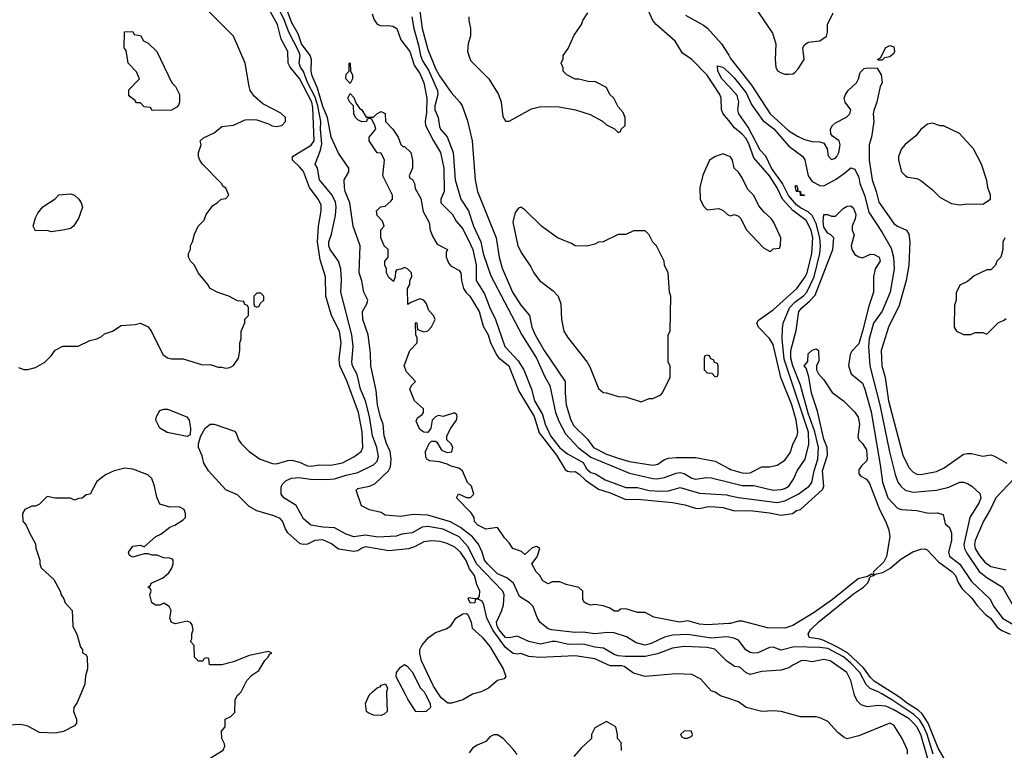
# Model space of a CAD drawing. Header units: inches. Extents: x 2348352 to 2479776, y 460422 to 613655.
# Tile 290 of 590: x 2366348 to 2371420, y 579709 to 583475. Entities that reach past the tile are written whole.
import ezdxf

# ---------------------------------------------------------------- set-up
doc = ezdxf.new("R2010")
doc.units = ezdxf.units.IN
doc.header["$MEASUREMENT"] = 0
for name, color, linetype in [('C3567', 7, 'Continuous'), ('C3568', 7, 'Continuous'), ('C3577', 7, 'Continuous'), ('C3578', 7, 'Continuous')]:
    doc.layers.add(name, color=color, linetype=linetype)

msp = doc.modelspace()

# ---------------------------------------------------------------- linework, layer by layer
at = {"layer": 'C3567', "color": 4}
for points, elevation in [([(2366662.6, 580000), (2366644, 579956), (2366626.8, 579930), (2366626, 579910), (2366641, 579870), (2366641, 579850), (2366630, 579835.3), (2366573.7, 579806.3), (2366530, 579797.2), (2366450, 579801.2), (2366390, 579834), (2366370, 579839), (2366350, 579842), (2366290, 579839)], 104), ([(2367298, 579650), (2367395.3, 579710), (2367404, 579730), (2367403.1, 579743.1), (2367388.7, 579770), (2367388.4, 579808.4), (2367406, 579830), (2367406, 579870), (2367436.4, 579883.6), (2367456.4, 579903.6), (2367458, 579970), (2367468.9, 579991.1), (2367477.8, 580000)], 104), ([(2368238.3, 580000), (2368241, 579910), (2368224.9, 579895.1), (2368210, 579889.6), (2368170, 579889.7), (2368143.3, 579903.3), (2368135.1, 579910), (2368129.6, 579950), (2368146, 579990), (2368155.3, 580000)], 96), ([(2368437, 580000), (2368462, 579950), (2368464.7, 579930), (2368442, 579910), (2368430, 579907), (2368388.7, 579910), (2368348.7, 579970), (2368333.2, 580000)], 96), ([(2368686.2, 580000), (2368681.3, 579998.7), (2368630, 579969.7), (2368572.7, 579952.7), (2368552.7, 579952.7), (2368519, 579979), (2368505.7, 580000)], 96), ([(2370000, 579975.8), (2369958, 579990), (2369943.3, 580000)], 96), ([(2369448, 579708), (2369446, 579750), (2369428, 579770), (2369428, 579790), (2369418, 579830), (2369370, 579858), (2369310, 579826), (2369294, 579790), (2369294, 579770), (2369239.8, 579720.2), (2369202, 579678)], 104), ([(2368910, 579688), (2368890, 579715.3), (2368838, 579770), (2368810, 579788.7), (2368790, 579788.7), (2368770, 579778), (2368750, 579755.3), (2368704, 579736), (2368679.8, 579720.2), (2368663.5, 579696.5)], 104)]:
    msp.add_lwpolyline(points, dxfattribs=dict(at, elevation=elevation))
at = {"layer": 'C3567', "color": 4, "elevation": 104}
msp.add_lwpolyline([(2369806, 579810), (2369770, 579808.7), (2369751.3, 579790), (2369758, 579778), (2369770, 579771.3), (2369790, 579771.3), (2369810, 579782), (2369814, 579790)], close=True, dxfattribs=at)
at = {"layer": 'C3568', "color": 4}
for points, elevation in [([(2366342, 581682), (2366370, 581672), (2366390, 581672), (2366430, 581682), (2366478, 581710), (2366510, 581742), (2366530, 581772), (2366570, 581792), (2366650, 581792), (2366710, 581822), (2366746, 581830), (2366770, 581842), (2366784.7, 581855.3), (2366826, 581870), (2366870, 581898), (2366943.6, 581903.6), (2366970, 581911.3), (2367010, 581891.3), (2367027.5, 581867.5), (2367086, 581750), (2367110, 581731.3), (2367130, 581726.8), (2367190, 581726.8), (2367290, 581696), (2367330, 581698), (2367370, 581684.7), (2367390, 581684.7), (2367410, 581678), (2367430, 581682), (2367450, 581692), (2367475.3, 581730), (2367482, 581770), (2367482, 581810), (2367488, 581830), (2367488, 581870), (2367507.3, 581912.7), (2367508.4, 581931.6), (2367526, 581950), (2367526, 581990), (2367522, 582002), (2367507.3, 582007.3), (2367502, 582022), (2367470, 582026), (2367426, 582050), (2367368.9, 582068.9), (2367328.9, 582088.9), (2367318, 582110), (2367268, 582170), (2367248, 582210), (2367228, 582230), (2367218, 582250), (2367218, 582270), (2367228, 582290), (2367228, 582310), (2367238, 582330), (2367248, 582370), (2367268, 582410), (2367298, 582442), (2367308.7, 582470), (2367343.1, 582516.9), (2367366, 582530), (2367386, 582550), (2367410, 582554), (2367426, 582570), (2367410, 582606), (2367395.3, 582615.3), (2367388, 582630), (2367289.3, 582729.3), (2367275.3, 582750), (2367268.7, 582770), (2367268.7, 582790), (2367282, 582830), (2367278, 582850), (2367294.6, 582865.4), (2367350, 582892), (2367390, 582924.7), (2367450, 582931.3), (2367510, 582958), (2367530, 582961), (2367570, 582958), (2367630, 582938), (2367647.7, 582927.7), (2367670, 582924), (2367698, 582930), (2367718, 582950), (2367718, 582970), (2367693.6, 582993.6), (2367600.2, 583040.2), (2367558, 583078), (2367536, 583110), (2367529.3, 583130), (2367509.3, 583250), (2367450, 583389), (2367189.3, 583650)], 104), ([(2369943.3, 580000), (2369930, 580009), (2369910, 580015.3), (2369856.6, 580076.6), (2369810, 580099.3), (2369730, 580103.7), (2369570, 580089.2), (2369510, 580107), (2369461.5, 580141.5), (2369450, 580145.4), (2369390, 580144.7), (2369310, 580180.7), (2369210, 580196.2), (2369027.7, 580187.7), (2368970, 580193.2), (2368930, 580209), (2368910, 580205.2), (2368890, 580207.6), (2368850, 580239.7), (2368786.5, 580326.5), (2368755.1, 580390), (2368739.5, 580459.5), (2368730, 580478), (2368710, 580488), (2368694, 580486), (2368692, 580470), (2368670, 580468), (2368658, 580490), (2368663.1, 580496.9), (2368690, 580492), (2368710, 580494), (2368716.4, 580503.6), (2368719, 580530), (2368703.2, 580563.2), (2368691.6, 580610), (2368665, 580645), (2368648, 580688), (2368618, 580730), (2368590, 580755.8), (2368550, 580775.6), (2368513.7, 580786.3), (2368470, 580789.6), (2368430, 580783.6), (2368381.8, 580758.2), (2368350, 580747.8), (2368250, 580737.4), (2368130, 580757.6), (2368110, 580751.6), (2368090, 580737), (2368070, 580734), (2367990, 580745.2), (2367953.7, 580773.7), (2367910, 580794), (2367869, 580791), (2367830, 580771.8), (2367810, 580769.5), (2367793.6, 580773.6), (2367729.7, 580829.7), (2367717, 580850), (2367702, 580890), (2367690, 580903.7), (2367657.8, 580917.8), (2367570, 580944), (2367530, 580966), (2367470, 581025.6), (2367410, 581051.8), (2367320.7, 581150), (2367297, 581190), (2367287.6, 581227.6), (2367269.2, 581270), (2367268.7, 581290), (2367281.2, 581330), (2367302.7, 581370), (2367330, 581390.6), (2367350, 581390.4), (2367453.8, 581353.8), (2367463.4, 581343.4), (2367474.9, 581310), (2367488, 581290), (2367530.6, 581250), (2367586.8, 581210), (2367650, 581188), (2367670, 581186), (2367730, 581203.7), (2367750, 581205.3), (2367790, 581194.9), (2367830, 581176.3), (2367850, 581174), (2367890, 581180.7), (2367950, 581178.8), (2368010, 581190.8), (2368070, 581222.4), (2368106.6, 581250), (2368116.2, 581270), (2368112.1, 581350), (2368092.4, 581450), (2368033.9, 581613.9), (2367996.4, 581690), (2367994.3, 581725.7), (2368004.7, 581810), (2367995.1, 581870), (2367954.7, 581950), (2367924.4, 582050), (2367922.9, 582150), (2367896.4, 582236.4), (2367882.7, 582330), (2367887.1, 582410), (2367901.3, 582490), (2367900.1, 582520.1), (2367886, 582550), (2367841.6, 582610), (2367810, 582692.3), (2367790, 582717), (2367753.2, 582750), (2367753.2, 582770), (2367850, 582828.9), (2367865.7, 582850), (2367858.4, 583021.6), (2367853.2, 583050), (2367790, 583171.5), (2367741.1, 583230), (2367731.2, 583250), (2367729.6, 583310), (2367694.3, 583374.3), (2367676.3, 583450), (2367598.4, 583590)], 96), ([(2370000, 580162.2), (2369990, 580169), (2369928.7, 580230), (2369890, 580239.6), (2369770, 580244.5), (2369710, 580235.1), (2369632.7, 580207.3), (2369570, 580192.8), (2369466.9, 580193.1), (2369430, 580195.8), (2369410, 580203), (2369355.4, 580235.4), (2369310, 580241), (2369250, 580256), (2369174.9, 580254.9), (2369110, 580269.7), (2369090, 580269.7), (2369030, 580256.9), (2368970, 580269.7), (2368910, 580296.9), (2368870, 580289.6), (2368850, 580291.3), (2368818.2, 580330), (2368808, 580350), (2368804.4, 580370), (2368832.3, 580430), (2368840.1, 580459.9), (2368843.6, 580510), (2368836.2, 580530), (2368700.4, 580670), (2368657.8, 580757.8), (2368611.8, 580810), (2368530, 580849.7), (2368450, 580863.5), (2368421.2, 580858.8), (2368370, 580829.4), (2368317.1, 580822.9), (2368287.7, 580812.3), (2368192, 580808), (2368130, 580818.3), (2368069.7, 580809.7), (2368030, 580823.6), (2367970, 580855.6), (2367910, 580859.5), (2367848, 580870), (2367810, 580902), (2367771.4, 580971.4), (2367708.7, 581010), (2367695.3, 581030), (2367694.6, 581065.4), (2367700.2, 581079.8), (2367720.9, 581099.1), (2367747.5, 581112.5), (2367785.1, 581114.9), (2367846.6, 581106.6), (2367930, 581104.2), (2367970, 581108.9), (2368030, 581128.1), (2368090, 581140.5), (2368170, 581180.5), (2368190, 581198.8), (2368196.3, 581223.7), (2368186.9, 581270), (2368165.7, 581330), (2368149.7, 581430), (2368129.7, 581510), (2368104, 581570), (2368085.6, 581645.6), (2368062, 581690), (2368059.5, 581710), (2368065.1, 581790), (2368059.7, 581850), (2368002.7, 582070), (2368005.6, 582134.4), (2368001.6, 582190), (2367989.6, 582229.6), (2367947, 582290), (2367940.9, 582310), (2367940.9, 582330), (2367954.5, 582370), (2367974, 582466), (2367978, 582510), (2367974.3, 582534.3), (2367956.9, 582570), (2367892.3, 582650), (2367882.7, 582710), (2367869.3, 582730), (2367897.7, 582802.3), (2367904.7, 582835.3), (2367896.8, 582910), (2367898.4, 582950), (2367883.2, 583030), (2367870, 583075.8), (2367830.5, 583150.5), (2367810, 583207.8), (2367795.1, 583230), (2367788.4, 583250), (2367792, 583290), (2367785.3, 583310), (2367734.6, 583410), (2367711.4, 583470), (2367646.8, 583606.8)], 92), ([(2370000, 580292.1), (2369990, 580294), (2369910, 580287.8), (2369790, 580305.7), (2369710, 580303), (2369670, 580293.3), (2369600.6, 580259.4), (2369570, 580251.6), (2369523.3, 580263.3), (2369473.6, 580293.6), (2369410, 580314.5), (2369375.9, 580315.9), (2369310, 580309.6), (2369250, 580318.4), (2369210, 580316.2), (2369088, 580330), (2369070, 580336), (2369028.3, 580368.3), (2369013.1, 580393.1), (2368993.6, 580450), (2368974.5, 580470), (2368922.6, 580502.6), (2368890.9, 580570.9), (2368857.4, 580597.4), (2368810, 580619.7), (2368756.9, 580670), (2368743, 580690), (2368730.9, 580730.9), (2368711.8, 580771.8), (2368681.3, 580810), (2368618, 580858), (2368566.8, 580886.8), (2368450, 580920.5), (2368375.2, 580924.8), (2368310, 580915.1), (2368230, 580921.2), (2368210, 580935.3), (2368150, 580949), (2368108.7, 580970), (2368082, 581050), (2368090, 581058), (2368150, 581070.4), (2368177, 581083), (2368247.8, 581150), (2368258, 581170), (2368262, 581210), (2368255.6, 581250), (2368236.9, 581290), (2368226, 581330), (2368219.6, 581390), (2368206.1, 581426.1), (2368191.5, 581490), (2368184.2, 581564.2), (2368157, 581690), (2368155.9, 581755.9), (2368143.7, 581850), (2368115.6, 581930), (2368114, 581970), (2368136, 582010), (2368140.9, 582030), (2368121.3, 582070), (2368109.7, 582129.7), (2368096.2, 582170), (2368101.6, 582310), (2368066.6, 582410), (2368049.4, 582530), (2368024.5, 582590), (2368020.9, 582610), (2368019, 582650), (2368044, 582690), (2368042.7, 582710), (2367990, 582786), (2367951.6, 582870), (2367934.2, 582970), (2367910, 583026.6), (2367882.4, 583122.4), (2367854.7, 583185.3), (2367849.7, 583210.2), (2367851.5, 583270), (2367843.5, 583290), (2367800.3, 583350), (2367782, 583402), (2367750, 583458.4), (2367716.3, 583550)], 88), ([(2368408.1, 583531.9), (2368421.5, 583430), (2368450, 583321), (2368490, 583223), (2368510, 583186), (2368570, 583098.8), (2368614.8, 583050), (2368626.8, 583030), (2368654.2, 582954.2), (2368679.3, 582850), (2368694.4, 582650), (2368706, 582590), (2368802.6, 582350), (2368817.4, 582250), (2368833.8, 582193.8), (2368887.2, 582070), (2368930, 582003), (2368974.4, 581950), (2368985.3, 581890), (2369003.7, 581850), (2369049.3, 581769.3), (2369157, 581610), (2369157, 581550), (2369163.7, 581490), (2369187.2, 581410), (2369201.8, 581381.8), (2369272.1, 581312.1), (2369303.8, 581270), (2369370, 581234.9), (2369430, 581214.4), (2369490, 581198.3), (2369610, 581179.5), (2369635.4, 581184.6), (2369670, 581207.7), (2369690, 581214.4), (2369730, 581218.7), (2369830, 581218.7), (2369930, 581199.3), (2370000, 581162.3)], 96), ([(2370000, 582954.9), (2369972.3, 582990), (2369962.7, 583010), (2369960.9, 583070), (2369954, 583090), (2369890, 583189.6), (2369810, 583269.7), (2369762.8, 583302.8), (2369723.8, 583363.8), (2369626, 583450), (2369609.6, 583470), (2369578.9, 583538.9)], 96), ([(2368164.1, 583504.1), (2368173.2, 583473.2), (2368190, 583451), (2368210, 583442.8), (2368250, 583444), (2368270, 583440.7), (2368290.8, 583430), (2368310.6, 583370.6), (2368357.1, 583310), (2368380.8, 583240.8), (2368410, 583197.3), (2368430.3, 583150), (2368444.9, 583070), (2368443.8, 582996.2), (2368436.3, 582950), (2368439.1, 582930), (2368479.3, 582850), (2368516.4, 582790), (2368532.7, 582710), (2368534, 582590), (2368517.1, 582550), (2368517.1, 582530), (2368577.6, 582470), (2368595.8, 582435.8), (2368630, 582396.3), (2368670, 582316.3), (2368681.5, 582290), (2368700.2, 582210), (2368699.3, 582130), (2368742.3, 582062.3), (2368769.1, 581990), (2368798.3, 581930), (2368846.3, 581790), (2368915.8, 581715.8), (2368944.6, 581670), (2368984.4, 581570), (2368999.7, 581510), (2369040.4, 581440.4), (2369054.6, 581390), (2369082, 581330), (2369130, 581268.9), (2369170, 581237.6), (2369250, 581191.8), (2369270, 581158), (2369290, 581140.3), (2369314.4, 581134.4), (2369364.1, 581104.1), (2369470, 581064.4), (2369530, 581064.6), (2369590, 581048.9), (2369650, 581044.2), (2369690, 581046.7), (2369750, 581063), (2369850, 581035.3), (2369990, 581025.7), (2370000, 581023.3)], 88), ([(2368368.8, 583490), (2368378, 583430), (2368402.7, 583342.7), (2368412.4, 583290), (2368423.2, 583263.2), (2368454.1, 583214.1), (2368499.6, 583110), (2368501.3, 583090), (2368485.6, 583030), (2368486.7, 583010), (2368504.2, 582970), (2368510, 582924.7), (2368516.3, 582910), (2368550.4, 582870.4), (2368580.3, 582790), (2368590.5, 582650), (2368620.5, 582550), (2368660.5, 582490), (2368686.4, 582410), (2368723.8, 582330), (2368734.9, 582270), (2368774.7, 582154.7), (2368934.4, 581850), (2369010.4, 581730), (2369053.8, 581633.8), (2369079.1, 581590), (2369108.5, 581450), (2369125.7, 581405.7), (2369160.2, 581340.2), (2369224.4, 581270), (2369290, 581219.6), (2369490, 581138.4), (2369610, 581110.3), (2369630, 581108.7), (2369670, 581115.3), (2369730, 581137.6), (2369750, 581140.4), (2369770, 581135.5), (2369810, 581112.7), (2369830, 581107), (2369885.4, 581114.6), (2369910, 581113), (2370000, 581091.3)], 92), ([(2368661, 583490), (2368661, 583470), (2368671, 583430), (2368670.9, 583390.9), (2368658.8, 583350), (2368654.8, 583310), (2368670, 583264.7), (2368764, 583170), (2368814, 583090), (2368827.7, 583050), (2368836, 582976), (2368850, 582952), (2368870, 582951.3), (2368984.1, 583015.9), (2369032.9, 583027.1), (2369126.4, 583026.4), (2369210.9, 583010.9), (2369286.4, 582986.4), (2369350, 582952), (2369370, 582932), (2369411.6, 582911.6), (2369430, 582894), (2369442, 582898), (2369446, 582910), (2369466, 582930), (2369466, 582970), (2369456.4, 582996.4), (2369430, 583026), (2369408, 583070), (2369388, 583090), (2369370, 583126), (2369314.6, 583154.6), (2369276.4, 583156.4), (2369228.4, 583168.4), (2369210, 583168.7), (2369166, 583190), (2369148, 583210), (2369147.3, 583227.3), (2369138, 583250), (2369147.3, 583272.7), (2369148, 583290), (2369173.6, 583326.4), (2369204.7, 583395.3), (2369242, 583450), (2369249.3, 583470.7), (2369275.3, 583510)], 104), ([(2369778, 583498), (2369870, 583446.4), (2369890.2, 583430.2), (2369963.7, 583350), (2370000, 583291.6)], 96), ([(2370000, 583132.2), (2369965.6, 583170), (2369943.7, 583210), (2369943.1, 583236.9), (2369970, 583230.7), (2370000, 583202)], 92), ([(2370000, 580363.1), (2369890, 580356), (2369850, 580359.5), (2369790, 580376), (2369746, 580370), (2369615.3, 580395.3), (2369570, 580419), (2369530, 580419), (2369470, 580438), (2369443.6, 580436.4), (2369430, 580426), (2369412.7, 580427.3), (2369384, 580444), (2369353.6, 580453.6), (2369310, 580461.2), (2369290, 580457.2), (2369265.6, 580465.6), (2369254.6, 580474.6), (2369249.1, 580489.1), (2369248, 580530), (2369228.9, 580548.9), (2369163.1, 580563.1), (2369130, 580578), (2369090, 580578), (2369070, 580568), (2369043.1, 580583.1), (2369028, 580610), (2369008, 580630), (2368986, 580670), (2369013.2, 580706.8), (2369028, 580750), (2369010, 580759), (2368987.1, 580752.9), (2368950, 580718), (2368933.2, 580733.2), (2368888, 580750), (2368870, 580778), (2368844.7, 580804.7), (2368810, 580858), (2368750, 580849.2), (2368708.7, 580870), (2368690, 580888.7), (2368688.7, 580910), (2368673.6, 580933.6), (2368598, 581010), (2368608.9, 581031.1), (2368650, 581012), (2368670, 581012), (2368688, 581030), (2368675.3, 581070), (2368655.3, 581090), (2368629.3, 581149.3), (2368610, 581164), (2368570, 581174), (2368550, 581184), (2368510, 581195.3), (2368460.4, 581200.4), (2368446, 581210), (2368440.4, 581220.4), (2368438, 581250), (2368458, 581290), (2368470, 581302), (2368490, 581302), (2368496.9, 581296.9), (2368519.6, 581259.6), (2368530, 581252), (2368550, 581244.7), (2368573.2, 581246.8), (2368579, 581270), (2368570, 581288), (2368548.7, 581308.7), (2368548, 581330), (2368568.7, 581370), (2368597.2, 581410), (2368602, 581430), (2368599, 581439), (2368588, 581448), (2368530, 581429), (2368504.7, 581435.3), (2368490, 581428), (2368472, 581410), (2368466, 581370), (2368450, 581348), (2368430, 581348.7), (2368410, 581362), (2368390, 581406), (2368396.4, 581423.6), (2368420.4, 581439.6), (2368428, 581450), (2368428, 581470), (2368382, 581510), (2368358, 581570), (2368366, 581590), (2368386, 581610), (2368340.2, 581660.2), (2368329, 581690), (2368358, 581770), (2368395.3, 581810), (2368394.6, 581834.6), (2368388, 581850), (2368386, 581910), (2368390, 581914), (2368394, 581910), (2368398, 581878), (2368430, 581866), (2368450, 581871.3), (2368470, 581891.3), (2368489, 581930), (2368479, 581950), (2368456, 581976), (2368444, 582010), (2368430, 582028.7), (2368410, 582035.3), (2368362, 582018), (2368347.3, 582007.3), (2368346, 582090), (2368358, 582110), (2368358, 582130), (2368368, 582150), (2368366, 582170), (2368346, 582190), (2368330, 582198), (2368311.6, 582188.4), (2368290, 582186), (2368283.6, 582176.4), (2368282, 582150), (2368274, 582126), (2368250, 582146), (2368238, 582170), (2368238, 582190), (2368228.9, 582208.9), (2368228.7, 582230), (2368246, 582250), (2368246, 582290), (2368226, 582310), (2368208.7, 582350), (2368208.9, 582391.1), (2368226, 582410), (2368216.4, 582436.4), (2368190, 582466), (2368186, 582490), (2368206, 582510), (2368230, 582514), (2368260.4, 582539.6), (2368268, 582550), (2368268, 582570), (2368218, 582670), (2368228, 582750), (2368210, 582786), (2368188.9, 582788.9), (2368148, 582850), (2368148.7, 582870), (2368182, 582910), (2368178, 582930), (2368162, 582962), (2368150, 582966), (2368138, 582962), (2368134, 582950), (2368110, 582948.7), (2368090, 582958), (2368078, 582970), (2368069.1, 582989.1), (2368068, 583030), (2368048, 583050), (2368038, 583070), (2368050, 583094), (2368070, 583074), (2368082, 583042), (2368098, 583018), (2368111, 583010), (2368132, 582972), (2368170, 582972), (2368188, 582990), (2368210, 583002), (2368230, 582992), (2368232, 582950), (2368270.9, 582910.9), (2368298, 582870), (2368311.3, 582831.3), (2368322, 582822), (2368330, 582822), (2368362, 582790), (2368371, 582750), (2368372, 582710), (2368354, 582670), (2368358, 582658), (2368371.6, 582651.6), (2368382, 582630), (2368384.7, 582604.7), (2368413.7, 582553.7), (2368426.8, 582486.8), (2368458, 582430), (2368462, 582390), (2368475.3, 582355.3), (2368498, 582318), (2368551, 582291), (2368544.7, 582275.3), (2368544.7, 582250), (2368558, 582218), (2368570, 582204.7), (2368610, 582184.7), (2368621, 582170), (2368624, 582130), (2368634.9, 582090), (2368648.2, 582068.2), (2368666.8, 582050), (2368714, 581970), (2368735.2, 581895.2), (2368760.7, 581850), (2368773.4, 581810), (2368806.4, 581746.4), (2368814, 581734), (2368867.3, 581690), (2368919.8, 581559.8), (2368997.4, 581430), (2369024.7, 581344.7), (2369112.9, 581230), (2369157.2, 581157.2), (2369170, 581148.2), (2369190, 581143.8), (2369210, 581145.5), (2369230, 581132.7), (2369261.7, 581101.7), (2369330, 581055.8), (2369390, 581037), (2369470, 581001.7), (2369530, 581003.7), (2369710, 580986.4), (2369774.7, 580974.7), (2369830, 580957.1), (2369850, 580956.3), (2369894, 580966), (2369930, 580964.9), (2369970, 580960.4), (2370000, 580951.7)], 84), ([(2370000, 582772), (2369970, 582784), (2369932, 582770), (2369902, 582750), (2369866.4, 582673.6), (2369852, 582610), (2369854, 582550), (2369870, 582514), (2369890, 582494), (2369950, 582502), (2369970.9, 582490.9), (2369994, 582470), (2370000, 582468)], 104), ([(2367477.8, 580000), (2367488, 580010), (2367518, 580070), (2367543.2, 580096.8), (2367579.5, 580120.5), (2367610, 580172), (2367628, 580190), (2367635.3, 580204.7), (2367646, 580210), (2367630, 580218), (2367530, 580198), (2367450, 580164.5), (2367389.3, 580149.3), (2367326, 580150), (2367322, 580182), (2367310, 580186), (2367298, 580182), (2367292, 580168), (2367268.4, 580168.4), (2367248.9, 580188.9), (2367246, 580250), (2367228, 580270), (2367235.3, 580284.7), (2367235.3, 580310), (2367242, 580330), (2367236.4, 580356.4), (2367228.4, 580368.4), (2367210, 580375.3), (2367150, 580362), (2367130, 580368), (2367122, 580390), (2367128, 580430), (2367118, 580450), (2367090, 580468), (2367070, 580458), (2367050, 580458), (2367029.1, 580469.1), (2367018, 580510), (2367026, 580530), (2367022, 580542), (2367008, 580550), (2367022, 580558), (2367026, 580570), (2367084, 580596), (2367116.5, 580623.5), (2367132.5, 580647.5), (2367139, 580670), (2367138, 580690), (2367135.3, 580695.3), (2367120.4, 580700.4), (2367090, 580702), (2367054.6, 580714.6), (2367030, 580715.3), (2367010, 580722), (2366990, 580722), (2366930, 580704), (2366914, 580714), (2366909, 580730), (2366930, 580760.7), (2366970, 580766), (2366990, 580758), (2367050, 580810.8), (2367075.9, 580824.1), (2367121.2, 580858.8), (2367148, 580870), (2367190, 580898), (2367202, 580910), (2367202, 580930), (2367195.3, 580950), (2367170, 580964), (2367122, 580962), (2367070, 580978), (2367053.6, 581013.6), (2367042, 581070), (2367028, 581110), (2367008.9, 581128.9), (2366930, 581159), (2366890, 581164), (2366834, 581150), (2366790, 581128.7), (2366744.9, 581095.1), (2366711.1, 581028.9), (2366690, 581026), (2366670, 581008), (2366652.7, 581007.3), (2366630, 580998), (2366610, 581008), (2366530, 581008), (2366490, 581018), (2366450, 580978), (2366430, 580968), (2366410, 580968), (2366374, 580950), (2366362, 580930), (2366364.7, 580890), (2366382, 580870), (2366398, 580830), (2366430, 580774), (2366431.6, 580751.6), (2366451.3, 580690), (2366451.3, 580670), (2366458, 580650), (2366524.7, 580590), (2366556, 580530), (2366562, 580510), (2366576, 580490), (2366582, 580470), (2366618, 580430), (2366621, 580350), (2366643.5, 580303.5), (2366661, 580241), (2366671.6, 580228.4), (2366671.6, 580211.6), (2366690, 580202), (2366696, 580190), (2366698, 580130), (2366686.8, 580093.2), (2366683.8, 580050), (2366662.6, 580000)], 104), ([(2368505.7, 580000), (2368480.2, 580040.2), (2368418, 580170), (2368408.7, 580208.7), (2368409, 580229), (2368419.3, 580250), (2368453.2, 580290), (2368490, 580316.3), (2368544, 580336), (2368568.9, 580351.1), (2368594, 580390), (2368630, 580412.7), (2368650, 580414.8), (2368656, 580410), (2368673.4, 580370), (2368679.6, 580339.6), (2368730, 580292.7), (2368770, 580244.9), (2368838, 580130), (2368852.4, 580090), (2368842.8, 580077.2), (2368810, 580069.4), (2368762.8, 580030), (2368724.7, 580010), (2368686.2, 580000)], 96), ([(2368333.2, 580000), (2368288, 580088), (2368289, 580110), (2368310, 580138), (2368330, 580151), (2368343.6, 580143.6), (2368370, 580114), (2368412, 580030), (2368432, 580010), (2368437, 580000)], 96), ([(2368155.3, 580000), (2368164.5, 580010), (2368190, 580030.5), (2368204.1, 580035.9), (2368210, 580044.7), (2368231.6, 580051.6), (2368242, 580030), (2368238, 580010), (2368238.3, 580000)], 96)]:
    msp.add_lwpolyline(points, dxfattribs=dict(at, elevation=elevation))
for points, elevation in [([(2367030, 583006), (2367022, 583022), (2366990, 583026), (2366970, 583046), (2366950, 583046), (2366940.4, 583060.4), (2366916.4, 583076.4), (2366910, 583086), (2366910, 583114), (2366966, 583170), (2366950, 583206), (2366906, 583250), (2366896.4, 583316.4), (2366886, 583330), (2366888.4, 583411.6), (2366930, 583414), (2366938, 583398), (2366970, 583394), (2366985.4, 583365.4), (2367010, 583354), (2367054, 583310), (2367132, 583150), (2367150.9, 583130.9), (2367171.3, 583090), (2367172, 583050), (2367165.4, 583034.6), (2367156.9, 583023.1), (2367130, 583008)], 104), ([(2368050, 583146), (2368028.7, 583170), (2368030, 583194), (2368046, 583210), (2368046, 583250), (2368050, 583252), (2368052, 583210), (2368062, 583190), (2368062, 583170)], 84), ([(2366510, 582382), (2366490, 582388), (2366430, 582386), (2366418, 582410), (2366430, 582454), (2366442, 582478), (2366468, 582510), (2366530, 582552), (2366550, 582571.3), (2366610, 582578), (2366630.8, 582570.8), (2366652, 582550), (2366664.7, 582530), (2366670.9, 582509.1), (2366651, 582450), (2366624.7, 582410), (2366610, 582399), (2366570, 582389.3)], 104), ([(2368930, 582508.7), (2368916.9, 582503.1), (2368899.8, 582480.2), (2368888.4, 582431.6), (2368914, 582310), (2368934.8, 582270), (2368981.4, 582201.4), (2368996, 582170), (2369026, 582130), (2369096.8, 582076.8), (2369121, 582050), (2369134.8, 582010), (2369138.8, 581930), (2369151, 581870), (2369170, 581838), (2369270.5, 581710.5), (2369285.2, 581685.2), (2369330, 581574), (2369352.7, 581552.7), (2369370, 581552), (2369430, 581532), (2369471.1, 581531.1), (2369550, 581504.7), (2369590, 581522), (2369610, 581522), (2369650, 581542), (2369658, 581550), (2369698, 581630), (2369698, 581690), (2369688, 581710), (2369688, 581810), (2369688.7, 581850), (2369698, 581870), (2369702, 582050), (2369695.3, 582070), (2369688, 582170), (2369669, 582209), (2369668, 582230), (2369628, 582310), (2369608.9, 582328.9), (2369590, 582366), (2369570, 582386), (2369510, 582386), (2369470, 582368), (2369430, 582368), (2369354, 582330), (2369330, 582328), (2369310, 582318), (2369270, 582308), (2369209.2, 582309.2), (2369190, 582322), (2369118, 582350), (2369035.3, 582410), (2368950, 582495.3)], 104), ([(2367590, 582066), (2367570, 582066), (2367554, 582050), (2367554, 582010), (2367558, 581998), (2367570, 581994), (2367582, 581998), (2367587.3, 582012.7), (2367606, 582030), (2367606, 582050)], 104), ([(2369890, 581746), (2369878, 581742), (2369874, 581730), (2369874, 581670), (2369890, 581654), (2369912.7, 581652.7), (2369930, 581634), (2369942, 581638), (2369946, 581650), (2369946, 581690), (2369942, 581702), (2369927.3, 581707.3), (2369922, 581722), (2369907.3, 581727.3), (2369902, 581742)], 104), ([(2367210, 581326), (2367108, 581348), (2367069.2, 581370), (2367049.3, 581410), (2367052.7, 581430), (2367070, 581460.7), (2367090, 581467.7), (2367110, 581467.7), (2367208.2, 581428.2), (2367220.7, 581410), (2367227.3, 581370), (2367225.4, 581334.6)], 96)]:
    msp.add_lwpolyline(points, close=True, dxfattribs=dict(at, elevation=elevation))
at = {"layer": 'C3577', "color": 4}
for points, elevation in [([(2370922, 579690), (2370922, 579710), (2370894, 579770), (2370850, 579839), (2370830, 579849), (2370670, 579784), (2370610, 579769), (2370594.6, 579774.6), (2370562, 579802), (2370510, 579858), (2370474.6, 579874.6), (2370450, 579882), (2370370, 579881.2), (2370270, 579909.2), (2370230, 579912.7), (2370170, 579909.3), (2370089.4, 579929.4), (2370050, 579959), (2370000, 579975.8)], 96), ([(2371025.9, 579665.9), (2370990, 579791.6), (2370970, 579829.6), (2370952.3, 579850), (2370930, 579870.8), (2370850, 579918.5), (2370810, 579936.3), (2370770, 579940.9), (2370713.6, 579933.6), (2370683.2, 579943.2), (2370663.2, 579963.2), (2370650, 579988), (2370646.9, 580000)], 92), ([(2371053.6, 579690), (2371023.2, 579790), (2371005.8, 579830), (2370983.9, 579863.9), (2370953.5, 579893.5), (2370839.7, 579970), (2370788.4, 580000)], 88), ([(2371145.9, 579605.9), (2371079.7, 579719.7), (2371028.2, 579850), (2370996.6, 579896.6), (2370976, 579916), (2370920.5, 579950), (2370881.9, 579981.9), (2370853.1, 580000)], 84)]:
    msp.add_lwpolyline(points, dxfattribs=dict(at, elevation=elevation))
at = {"layer": 'C3578', "color": 4}
for points, elevation in [([(2370114.8, 583570), (2370225.2, 583405.2), (2370242.8, 583350), (2370238.8, 583270), (2370242.8, 583230), (2370250.9, 583210.9), (2370270, 583201), (2370290, 583194.8), (2370310, 583194.8), (2370330, 583196), (2370338.6, 583201.4), (2370358.6, 583221.4), (2370388.7, 583270), (2370381.2, 583330), (2370390, 583344.7), (2370410, 583358.8), (2370470, 583364.9), (2370504, 583390), (2370509.2, 583410), (2370509, 583450), (2370539, 583510)], 104), ([(2370000, 583291.6), (2370010, 583275.5), (2370117.7, 583137.7), (2370213.4, 582990), (2370310, 582902), (2370354, 582874), (2370390, 582858), (2370430, 582847.7), (2370470, 582846), (2370490, 582838), (2370507.3, 582810), (2370513.2, 582773.2), (2370530, 582754.8), (2370550, 582760.7), (2370557, 582770), (2370567, 582790), (2370574.5, 582830), (2370569, 582850), (2370534.8, 582874.8), (2370526.6, 582886.6), (2370524.5, 582910), (2370535.1, 582930), (2370550, 582943), (2370607.2, 582972.8), (2370624, 582990), (2370629.2, 583010), (2370599.3, 583050), (2370595.1, 583070), (2370601.6, 583090), (2370615.1, 583110), (2370658, 583150), (2370669.4, 583170), (2370677.2, 583202.8), (2370697.2, 583222.8), (2370712.9, 583227.1), (2370764.7, 583224.7), (2370786, 583190), (2370790.6, 583150), (2370780.7, 583130), (2370763.8, 583050), (2370747.1, 583007.1), (2370744, 582990), (2370747.7, 582950), (2370735.5, 582870), (2370723.1, 582830), (2370723.7, 582750), (2370738.4, 582650), (2370760.4, 582590), (2370774, 582534), (2370850, 582424.9), (2370870, 582410.4), (2370916, 582390), (2370927.3, 582370), (2370933, 582330), (2370928.5, 582210), (2370914.4, 582130), (2370877.7, 582002.3), (2370823.6, 581890), (2370784.9, 581770), (2370788.8, 581690), (2370805.3, 581630), (2370823.7, 581510), (2370896.4, 581230), (2370927.4, 581167.4), (2370950, 581142), (2370970, 581133), (2370990, 581130.4), (2371070, 581145.5), (2371110, 581165.5), (2371210, 581234.8), (2371230, 581238.8), (2371250, 581238.8), (2371310, 581226), (2371350, 581231.3), (2371370, 581224.7), (2371432, 581190)], 96), ([(2370000, 583202), (2370030, 583173.4), (2370090, 583097.3), (2370117, 583037), (2370175.6, 582955.6), (2370232.2, 582912.2), (2370310, 582823.1), (2370382, 582770), (2370392.1, 582752.1), (2370410.3, 582670.3), (2370430, 582640.5), (2370470, 582620.5), (2370490, 582618.8), (2370550, 582651), (2370597, 582683), (2370630, 582712), (2370650, 582704.7), (2370670, 582662), (2370674.9, 582630), (2370699.5, 582570), (2370722.7, 582482.7), (2370790, 582378.8), (2370836.5, 582296.5), (2370848.9, 582250), (2370851.8, 582190), (2370832.4, 582070), (2370790, 581972.7), (2370745.7, 581910), (2370723.2, 581830), (2370720.8, 581790), (2370726.7, 581690), (2370778.5, 581490), (2370828.1, 581248.1), (2370857.1, 581130), (2370872.1, 581092.1), (2370887.3, 581070), (2370910, 581050.6), (2370950, 581040.4), (2371070, 581050.5), (2371134.2, 581065.8), (2371190, 581090.8), (2371210, 581090.8), (2371230, 581084.7), (2371252, 581070), (2371293.7, 581033.7), (2371299.1, 581010), (2371290, 580986), (2371243.1, 580910), (2371211.7, 580770), (2371214.6, 580750), (2371226.2, 580726.2), (2371290, 580630.4), (2371330, 580599.5), (2371410, 580550.5), (2371479.1, 580430)], 92), ([(2370000, 581091.3), (2370070, 581074.4), (2370130, 581074), (2370230, 581050.6), (2370270, 581053), (2370290, 581058), (2370310, 581070.8), (2370333.1, 581106.9), (2370352, 581150), (2370394.5, 581210), (2370413.7, 581286.3), (2370410.9, 581349.1), (2370285.6, 581725.6), (2370276, 581830), (2370278, 581882), (2370280.7, 581910), (2370314, 581990), (2370341, 582019), (2370387.2, 582052.8), (2370402.6, 582070), (2370441.2, 582150), (2370469.7, 582269.7), (2370473.7, 582310), (2370469.8, 582350), (2370450, 582424.5), (2370430, 582466), (2370410, 582485.1), (2370370, 582504.5), (2370350, 582520.4), (2370308.7, 582568.7), (2370277.8, 582630), (2370220.9, 582710), (2370190.9, 582770.9), (2370163, 582803), (2370100.9, 582920.9), (2370051.6, 582990), (2370048, 583010), (2370052.7, 583050), (2370043.9, 583083.9), (2370000, 583132.2)], 92), ([(2370000, 581162.3), (2370010, 581157), (2370070, 581138.9), (2370090, 581137), (2370110, 581139.5), (2370170, 581170.4), (2370210, 581170.6), (2370250, 581179.1), (2370290, 581204.9), (2370317.6, 581242.4), (2370332.6, 581290), (2370352.8, 581330), (2370356.9, 581350), (2370347.1, 581410), (2370326, 581490), (2370268, 581630), (2370230, 581801.2), (2370211.1, 581831.1), (2370153.2, 581890), (2370145.2, 581910), (2370153.6, 581926.4), (2370230, 581979.1), (2370351.5, 582088.5), (2370394, 582150), (2370404.4, 582170), (2370427.6, 582270), (2370432.7, 582350), (2370425.6, 582390), (2370399.5, 582439.5), (2370330.5, 582490.5), (2370277.3, 582550), (2370249, 582609), (2370210.7, 582670), (2370130, 582762), (2370106.2, 582830), (2370090, 582861.6), (2370070, 582884.2), (2370030, 582917), (2370000, 582954.9)], 96), ([(2370000, 582468), (2370010, 582464.7), (2370030, 582471.3), (2370050, 582462), (2370062, 582450), (2370090, 582394), (2370179.6, 582299.6), (2370210, 582282), (2370218, 582282), (2370230, 582294), (2370262, 582298), (2370267.3, 582312.7), (2370268.7, 582350), (2370233.2, 582430), (2370219, 582450), (2370182, 582482), (2370156, 582516), (2370130, 582568), (2370099.3, 582599.3), (2370070, 582659), (2370050, 582689), (2370028, 582710), (2370019, 582750), (2370010, 582768), (2370000, 582772)], 104), ([(2370000, 581023.3), (2370050, 581011.6), (2370250, 580987.2), (2370290, 580994.6), (2370358.4, 581030), (2370415.1, 581070), (2370427.6, 581090), (2370439.8, 581150), (2370458.7, 581210), (2370462.2, 581270), (2370444.5, 581350), (2370410, 581446.6), (2370370.6, 581590.6), (2370329.8, 581690.2), (2370320.3, 581730), (2370320.4, 581770), (2370347.6, 581872.4), (2370362, 581970), (2370376.9, 581990), (2370416.6, 582023.4), (2370445.3, 582054.7), (2370536.9, 582290), (2370540.9, 582350), (2370526.2, 582366.2), (2370510, 582374.5), (2370490, 582406), (2370486, 582434), (2370489.5, 582470.5), (2370509.2, 582470.8), (2370530, 582462.8), (2370550, 582462), (2370590, 582501), (2370610, 582514), (2370630, 582514.8), (2370643.5, 582503.5), (2370655.5, 582470), (2370652.4, 582447.6), (2370636, 582410), (2370636, 582390), (2370646, 582366), (2370630.4, 582310), (2370633.7, 582290), (2370650, 582263.8), (2370670, 582252.2), (2370690, 582248), (2370730, 582266.8), (2370750, 582264), (2370774.8, 582250), (2370781, 582230), (2370754.8, 582190), (2370746.8, 582150), (2370746.8, 582070), (2370721.3, 581998.7), (2370690, 581869.2), (2370670, 581804), (2370634.4, 581765.6), (2370626, 581750), (2370617.3, 581690), (2370630.8, 581650), (2370690, 581600.7), (2370702, 581570), (2370733.7, 581453.7), (2370781.1, 581181.1), (2370791.8, 581091.8), (2370819.3, 581010), (2370870, 580957.3), (2370890, 580950.7), (2370970, 580945.5), (2371030, 580930.7), (2371073.2, 580933.2), (2371104.7, 580924.7), (2371116, 580876), (2371137.1, 580857.1), (2371148.5, 580828.5), (2371147.2, 580790), (2371132.4, 580730), (2371137.1, 580710), (2371190, 580668.4), (2371250, 580579.1), (2371344.9, 580490), (2371366, 580450), (2371410.4, 580390), (2371511.1, 580331.1)], 88), ([(2371422, 582350), (2371412.7, 582327.3), (2371412, 582290), (2371402, 582250), (2371382, 582230), (2371374, 582210), (2371350, 582186), (2371330, 582186), (2371264.7, 582155.3), (2371230, 582126), (2371190, 582106), (2371172.7, 582067.3), (2371172, 582030), (2371163.6, 582003.6), (2371162, 581890), (2371174, 581870), (2371210, 581852), (2371247.3, 581852.7), (2371270, 581862), (2371310, 581862), (2371330, 581854), (2371390, 581914), (2371416.4, 581923.6), (2371430, 581934)], 104), ([(2370000, 580951.7), (2370030, 580943), (2370110, 580946), (2370210, 580933.7), (2370270, 580921.3), (2370328, 580930), (2370350, 580944.7), (2370369.2, 580950.8), (2370485.1, 581054.9), (2370489.5, 581070.5), (2370483.9, 581150), (2370508.5, 581230), (2370507.1, 581270), (2370490, 581313.2), (2370457.6, 581457.6), (2370426.6, 581550), (2370413.6, 581633.6), (2370399, 581679), (2370389.3, 581690), (2370407.3, 581712.7), (2370410, 581752), (2370430, 581771.3), (2370450, 581778), (2370462, 581770), (2370463.6, 581716.4), (2370452, 581690), (2370452, 581670), (2370462, 581650), (2370490, 581618), (2370533.7, 581553.7), (2370591.3, 581510), (2370650, 581451.3), (2370666.4, 581426.4), (2370673.4, 581390), (2370665.4, 581325.4), (2370671.3, 581310), (2370690, 581291.3), (2370710, 581258), (2370714, 581210), (2370710, 581199), (2370684.1, 581175.9), (2370670, 581155.3), (2370670, 581134), (2370681.4, 581121.4), (2370710, 581106.8), (2370725.1, 581085.1), (2370777, 580950), (2370808.2, 580890), (2370825.1, 580845.1), (2370830.4, 580809.6), (2370812.6, 580707.4), (2370798.7, 580681.3), (2370746, 580630), (2370743.5, 580623.5), (2370750, 580612), (2370761, 580619), (2370793.6, 580626.4), (2370830, 580647.2), (2370886.2, 580693.8), (2370948.5, 580731.5), (2370990, 580746), (2371010, 580747.3), (2371022, 580742), (2371080.2, 580680.2), (2371150.4, 580630), (2371167.7, 580610), (2371183.8, 580570), (2371202.4, 580542.4), (2371252.9, 580492.9), (2371278, 580458), (2371322.4, 580410), (2371348.2, 580390), (2371383.4, 580343.4), (2371407.1, 580327.1), (2371450, 580308.5)], 84), ([(2371470.4, 581110), (2371375.5, 581010), (2371348.5, 580951.5), (2371312.7, 580890), (2371269.1, 580790.9), (2371266, 580770), (2371270.3, 580750), (2371290, 580714.9), (2371318.9, 580678.9), (2371350, 580655.8), (2371430, 580639.1)], 96), ([(2370853.1, 580000), (2370750, 580065.1), (2370730, 580084.2), (2370694.6, 580134.6), (2370611.3, 580211.3), (2370561.1, 580241.1), (2370490, 580275.1), (2370470, 580282.6), (2370414, 580290), (2370409.6, 580310), (2370422, 580330), (2370466.3, 580373.7), (2370643.7, 580516.3), (2370694.7, 580550), (2370714.8, 580570), (2370725.6, 580590), (2370724.1, 580595.9), (2370733.3, 580606.7), (2370748, 580610), (2370736.5, 580616.5), (2370714.4, 580605.6), (2370666.7, 580593.3), (2370534.2, 580485.8), (2370439.7, 580420.3), (2370330, 580353), (2370290, 580338.7), (2370200.7, 580340.7), (2370070, 580374.5), (2370050, 580374.5), (2370010, 580363.7), (2370000, 580363.1)], 84), ([(2370788.4, 580000), (2370770, 580010.8), (2370728.3, 580028.3), (2370708.5, 580048.5), (2370675.5, 580110), (2370630, 580158.4), (2370591.3, 580191.3), (2370510, 580233.8), (2370470, 580239.8), (2370337.6, 580242.4), (2370270, 580226), (2370230, 580241.2), (2370210, 580239.5), (2370150, 580211.5), (2370128, 580210), (2370110, 580213.6), (2370087.6, 580227.6), (2370050, 580277), (2370027, 580287), (2370000, 580292.1)], 88), ([(2370646.9, 580000), (2370629.3, 580069.3), (2370608.7, 580110), (2370522, 580170), (2370490, 580178), (2370430, 580166), (2370390, 580172.3), (2370374, 580170), (2370330, 580149), (2370310, 580134), (2370270, 580122), (2370170, 580115.1), (2370110, 580100.9), (2370090, 580108.7), (2370058, 580138), (2370030, 580142), (2370000, 580162.2)], 92)]:
    msp.add_lwpolyline(points, dxfattribs=dict(at, elevation=elevation))
for points, elevation in [([(2370770, 583266), (2370768.9, 583271.1), (2370782, 583278), (2370810, 583330.8), (2370830, 583342), (2370850, 583334), (2370854.4, 583310), (2370850, 583301.2), (2370830, 583282.7), (2370802, 583278), (2370790, 583266)], 96), ([(2371050, 582942), (2371023.6, 582936.4), (2370990, 582908), (2370964.5, 582875.5), (2370908.3, 582831.7), (2370890.8, 582810), (2370874.8, 582770), (2370874.8, 582750), (2370890.9, 582690.9), (2370910, 582671.3), (2370922.8, 582662.8), (2370970, 582656), (2370990, 582646), (2371050, 582598), (2371090, 582558), (2371147.5, 582527.5), (2371190, 582521), (2371230, 582526), (2371310, 582524.7), (2371348, 582550), (2371348.7, 582570), (2371335.3, 582610), (2371330, 582646), (2371302, 582730), (2371262, 582810), (2371188.4, 582888.4), (2371107.3, 582927.3), (2371090, 582928)], 104), ([(2370371.6, 582571.6), (2370388.4, 582571.6), (2370390, 582568), (2370370, 582569.3), (2370368.7, 582588.7), (2370350, 582589.3), (2370343.1, 582616.9), (2370350, 582622), (2370356.9, 582603.1), (2370352.7, 582592.7), (2370370.8, 582590)], 88)]:
    msp.add_lwpolyline(points, close=True, dxfattribs=dict(at, elevation=elevation))

doc.saveas('drawing.dxf')
